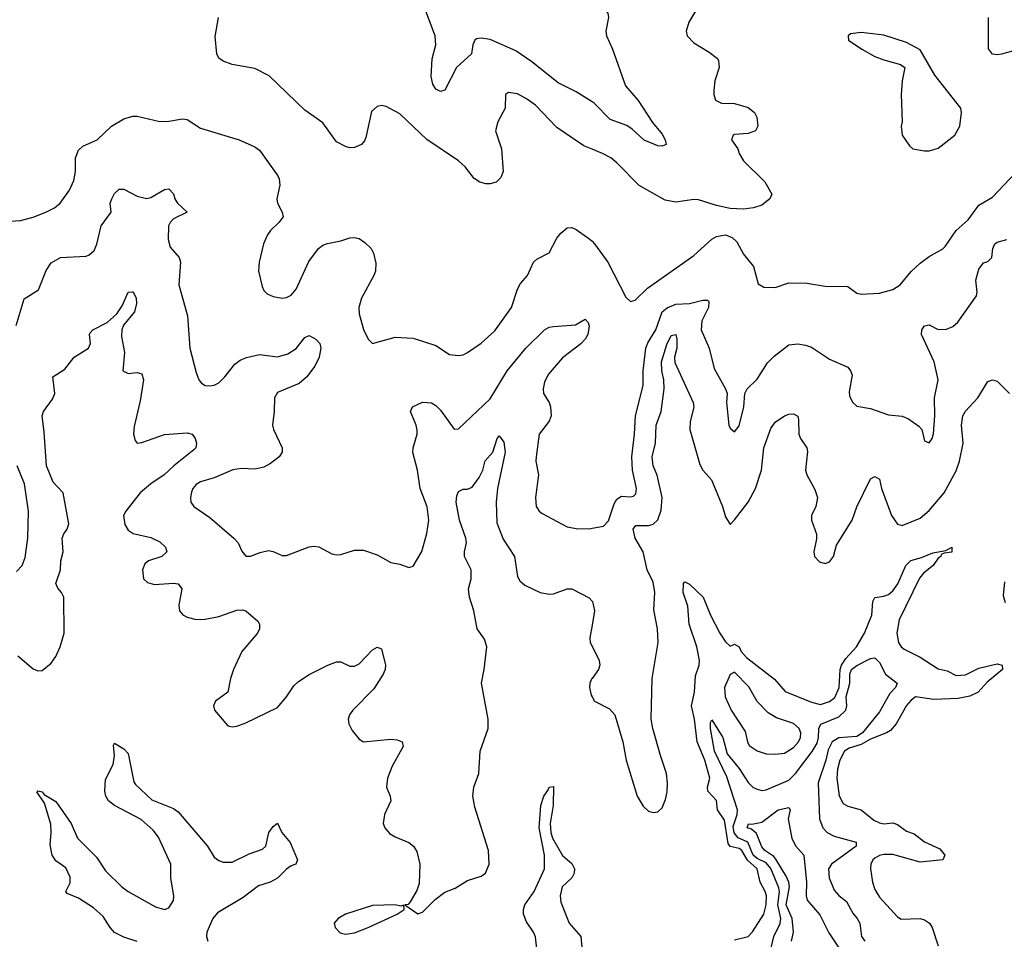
# Model space of a CAD drawing. Header units: inches. Extents: x 1694797 to 1849917, y 907313 to 1017959.
# Tile 803 of 834: x 1827470 to 1831822, y 1001918 to 1005981. Entities that reach past the tile are written whole.
import ezdxf

# ---------------------------------------------------------------- set-up
doc = ezdxf.new("R2010")
doc.units = ezdxf.units.IN
doc.header["$MEASUREMENT"] = 0
doc.layers.add('B8020', color=7, linetype='Continuous')
doc.layers.add('B8030', color=7, linetype='Continuous')

msp = doc.modelspace()

# ---------------------------------------------------------------- linework, layer by layer
at = {"layer": 'B8020', "color": 5}
for points, elevation in [([(1830000, 1005618.5), (1829930, 1005661.6), (1829850, 1005701.4), (1829734.3, 1005794.3), (1829662.5, 1005842.5), (1829550, 1005893.6), (1829510, 1005898.4), (1829490, 1005895.6), (1829482.6, 1005890), (1829472.6, 1005870), (1829466.5, 1005830), (1829401.1, 1005770), (1829350, 1005669.3), (1829330, 1005662.9), (1829310, 1005674.5), (1829295.6, 1005695.6), (1829289.2, 1005729.2), (1829292.7, 1005807.3), (1829309.9, 1005870.1), (1829306, 1005910), (1829230.8, 1006110)], 640), ([(1830000, 1005408.5), (1829963.2, 1005423.2), (1829844.2, 1005504.2), (1829750, 1005603.6), (1829710, 1005631.5), (1829670, 1005652.8), (1829630, 1005658.4), (1829617.3, 1005650), (1829615.3, 1005590), (1829584, 1005530), (1829572.9, 1005490), (1829599.7, 1005410), (1829607.8, 1005310), (1829596.3, 1005283.7), (1829576.3, 1005263.7), (1829550, 1005255.1), (1829530, 1005256), (1829503.6, 1005263.6), (1829478.5, 1005278.5), (1829439.1, 1005330), (1829410, 1005357.2), (1829270, 1005451.5), (1829150, 1005565.1), (1829090, 1005597.2), (1829070, 1005601.2), (1829050, 1005597.2), (1829025.5, 1005574.5), (1829000.3, 1005459.7), (1828994.8, 1005445.2), (1828980.7, 1005430), (1828950, 1005416.2), (1828930, 1005415.1), (1828910, 1005420.5), (1828870, 1005441.6), (1828810, 1005525.1), (1828730, 1005580.5), (1828572.7, 1005732.7), (1828510, 1005764.7), (1828410, 1005782.2), (1828370, 1005798), (1828350.7, 1005810.7), (1828340.9, 1005830), (1828333.7, 1005906.3), (1828348.6, 1005990)], 660), ([(1827430, 1005090.3), (1827473.5, 1005093.5), (1827530, 1005108.5), (1827585.6, 1005130), (1827623.6, 1005150), (1827649.6, 1005170), (1827690, 1005228.2), (1827709.7, 1005270), (1827716.8, 1005310), (1827716.5, 1005370), (1827730, 1005404.9), (1827750, 1005422), (1827812.3, 1005450), (1827876.2, 1005510), (1827930, 1005542.6), (1827970, 1005554.9), (1827990, 1005554.9), (1828090, 1005530.4), (1828130, 1005532.2), (1828190, 1005542.6), (1828210, 1005539.5), (1828270, 1005501.6), (1828441, 1005450), (1828510, 1005419.3), (1828530, 1005404), (1828611.3, 1005291.3), (1828617.1, 1005277.1), (1828620.3, 1005250), (1828606.7, 1005190), (1828610.4, 1005170), (1828630.5, 1005130), (1828635.5, 1005110), (1828615.9, 1005084.1), (1828578.4, 1005050), (1828564.9, 1005030), (1828548.5, 1004990), (1828528, 1004910), (1828525.5, 1004870), (1828542.5, 1004802.5), (1828550, 1004784.7), (1828564.7, 1004770), (1828590, 1004757.3), (1828630, 1004750.6), (1828650, 1004753.4), (1828670, 1004763.8), (1828692.8, 1004790), (1828747.9, 1004912), (1828790.8, 1004969.2), (1828810, 1004984.4), (1828830, 1004992.4), (1828890, 1005003.1), (1828930, 1005017), (1828950, 1005018.7), (1828970, 1005013.7), (1828996.2, 1004996.2), (1829023.1, 1004970), (1829034.6, 1004950), (1829045, 1004904.9), (1829042.8, 1004870), (1829036.1, 1004850), (1828980.3, 1004750), (1828968.5, 1004710), (1828970, 1004682), (1828990, 1004612), (1829011, 1004570), (1829030, 1004551), (1829130, 1004578.7), (1829210, 1004574.4), (1829310, 1004542), (1829370, 1004502.4), (1829410, 1004497.1), (1829430, 1004500.5), (1829450, 1004510.4), (1829510, 1004552), (1829570, 1004606.7), (1829644.4, 1004710), (1829670, 1004790.7), (1829684.4, 1004815.6), (1829714, 1004850), (1829740.9, 1004910), (1829756.6, 1004923.4), (1829810, 1004950.5), (1829843.7, 1005016.3), (1829861.8, 1005038.2), (1829890, 1005060.9), (1829910, 1005063.2), (1829930, 1005053.6), (1829990.9, 1005010.9), (1830000, 1005001.9)], 660), ([(1827454.8, 1004630), (1827490, 1004747.7), (1827553.1, 1004786.9), (1827587.4, 1004872.6), (1827610, 1004906.3), (1827650, 1004930.2), (1827763.5, 1004936.5), (1827778, 1004942), (1827799, 1004961), (1827811.4, 1004988.6), (1827829.8, 1005070.2), (1827874.5, 1005130), (1827869.6, 1005170), (1827877.6, 1005190), (1827890, 1005213.4), (1827910, 1005232), (1827930, 1005231.7), (1827990, 1005200.9), (1828030, 1005191.4), (1828050, 1005195.6), (1828110, 1005230.4), (1828130, 1005233), (1828150, 1005211), (1828155.3, 1005190), (1828168.4, 1005170), (1828210.6, 1005130), (1828150, 1005101.7), (1828134.7, 1005085.3), (1828127.3, 1005070), (1828126.2, 1005010), (1828135.3, 1004975.3), (1828174.9, 1004930), (1828180.3, 1004910), (1828173.6, 1004810), (1828211.9, 1004671.9), (1828221.6, 1004530), (1828250, 1004422.8), (1828262.6, 1004390), (1828274.4, 1004374.4), (1828290, 1004365.3), (1828310, 1004363.1), (1828330, 1004366.7), (1828350, 1004376.9), (1828377.4, 1004402.6), (1828420.8, 1004459.2), (1828444, 1004476), (1828472.1, 1004487.9), (1828530, 1004501.5), (1828610, 1004491.7), (1828655.1, 1004504.9), (1828692.5, 1004527.5), (1828730, 1004577), (1828750, 1004585.3), (1828779.5, 1004570), (1828796.5, 1004550), (1828800.7, 1004530), (1828794, 1004490), (1828774.2, 1004450), (1828738.4, 1004401.6), (1828705.9, 1004374.1), (1828610, 1004334.2), (1828596.5, 1004310), (1828595.6, 1004250), (1828588.1, 1004190), (1828591.8, 1004170), (1828630.3, 1004090), (1828630.3, 1004070), (1828616.4, 1004050), (1828579.2, 1004020.8), (1828550, 1004004.5), (1828510, 1003994.8), (1828450, 1003998.2), (1828412.5, 1003992.5), (1828330, 1003957.3), (1828270, 1003938.5), (1828250, 1003927.8), (1828236, 1003910), (1828230, 1003893.2), (1828224.9, 1003870), (1828226.7, 1003850), (1828240.5, 1003830), (1828310, 1003781.3), (1828417.1, 1003690), (1828435.5, 1003670), (1828452.5, 1003632.5), (1828470, 1003610.8), (1828490, 1003610.6), (1828532.5, 1003627.5), (1828570, 1003635.3), (1828590, 1003632), (1828630, 1003614), (1828650, 1003613.4), (1828750, 1003651.6), (1828770, 1003654.9), (1828791.7, 1003651.7), (1828850, 1003620.7), (1828870, 1003616.3), (1828890, 1003618), (1828950, 1003637.1), (1828990, 1003638), (1829050, 1003617.1), (1829110, 1003583), (1829150, 1003575.5), (1829190, 1003560.7), (1829210, 1003566), (1829248, 1003632), (1829269.8, 1003710.2), (1829279.3, 1003770), (1829271.9, 1003828.1), (1829240.7, 1003910), (1829228.9, 1003990), (1829208.5, 1004068.5), (1829209.8, 1004090), (1829227.3, 1004150), (1829227.2, 1004167.2), (1829222.4, 1004190), (1829197, 1004250), (1829206, 1004270), (1829250, 1004291.6), (1829290, 1004287.9), (1829310, 1004276.9), (1829330, 1004255.3), (1829390, 1004172.2), (1829410, 1004173.1), (1829550, 1004305.4), (1829625, 1004430), (1829706.6, 1004530), (1829790, 1004610.3), (1829810, 1004621.7), (1829830, 1004626), (1829927, 1004633), (1829970, 1004658), (1829982.3, 1004642.3), (1829987.1, 1004627.1), (1829980.7, 1004590), (1829970.2, 1004570), (1829950, 1004548.9), (1829870, 1004486.8), (1829806.5, 1004413.5), (1829790, 1004379.5), (1829783.2, 1004350), (1829784.9, 1004330), (1829810.3, 1004290), (1829817, 1004270), (1829819.5, 1004230), (1829810, 1004206.6), (1829766.3, 1004150), (1829753.1, 1004050), (1829751.8, 1004030), (1829762.6, 1003970), (1829750.3, 1003870), (1829752.4, 1003830), (1829766, 1003810), (1829779.9, 1003799.9), (1829890, 1003740.9), (1829930, 1003732.8), (1829988.3, 1003731.7), (1830000, 1003734)], 640), ([(1827461.5, 1003170), (1827530, 1003112.7), (1827550, 1003103.8), (1827570, 1003105.5), (1827610, 1003138), (1827630, 1003168), (1827648.6, 1003210), (1827666.8, 1003270), (1827665.6, 1003430), (1827655.7, 1003450), (1827638.4, 1003470), (1827630.6, 1003490), (1827649.9, 1003550), (1827651.7, 1003590), (1827663, 1003630), (1827658, 1003690), (1827665, 1003710), (1827680.2, 1003730), (1827687.1, 1003752.9), (1827662.2, 1003890), (1827618.3, 1003938.3), (1827588.7, 1004010), (1827579.1, 1004159.1), (1827569.7, 1004230.3), (1827575.1, 1004250), (1827615.8, 1004304.2), (1827625.4, 1004330), (1827616.5, 1004403.5), (1827670, 1004437.1), (1827711.6, 1004490), (1827774, 1004530), (1827783.6, 1004550), (1827778.3, 1004590), (1827782.4, 1004597.6), (1827793.6, 1004610), (1827856.9, 1004643.1), (1827899.1, 1004680.9), (1827923.6, 1004716.4), (1827950, 1004777), (1827970, 1004778), (1827976.5, 1004770), (1827985, 1004750), (1827986.4, 1004726.4), (1827977.5, 1004690), (1827928.5, 1004631.5), (1827921.2, 1004610), (1827920.7, 1004580.7), (1827932.9, 1004510), (1827925.5, 1004430), (1827950, 1004418), (1827990, 1004422), (1828010, 1004416), (1828017.1, 1004390), (1828003.4, 1004296.6), (1827976.1, 1004183.9), (1827974, 1004150), (1827981.1, 1004121.1), (1827990, 1004110.7), (1828010, 1004112.4), (1828110, 1004147.6), (1828210, 1004156.1), (1828232.8, 1004150), (1828246, 1004130), (1828251.6, 1004110), (1828248.2, 1004090), (1828239.7, 1004080.3), (1828151.7, 1004010), (1828109.3, 1003970), (1828050, 1003930.4), (1828003.3, 1003890), (1827938.7, 1003810), (1827929.5, 1003790), (1827934.8, 1003750), (1827950, 1003725), (1827971.2, 1003711.2), (1828050, 1003692.7), (1828090, 1003673.7), (1828114, 1003650), (1828121.1, 1003630), (1828098, 1003610), (1828039.1, 1003590), (1828023.6, 1003576.4), (1828012.4, 1003550), (1828018, 1003510), (1828034.9, 1003494.9), (1828065.8, 1003485.8), (1828150, 1003491.3), (1828170, 1003488.8), (1828186.5, 1003466.5), (1828174.2, 1003394.2), (1828176.1, 1003370), (1828191.6, 1003351.6), (1828210, 1003340.7), (1828250, 1003330.9), (1828290, 1003333.2), (1828350, 1003344.3), (1828430, 1003372.1), (1828453.7, 1003373.7), (1828470, 1003368.7), (1828523.1, 1003323.1), (1828530.4, 1003310), (1828530.4, 1003290.4), (1828522, 1003270), (1828451.8, 1003190), (1828415.3, 1003110), (1828402, 1003070), (1828390.4, 1003009.6), (1828336, 1002970), (1828326.8, 1002950), (1828330.8, 1002930), (1828390, 1002862), (1828410, 1002856.3), (1828430, 1002859.3), (1828470, 1002874), (1828610, 1002942.6), (1828650, 1002988.9), (1828682.1, 1003037.9), (1828702.6, 1003057.4), (1828750, 1003088.4), (1828832, 1003130), (1828870, 1003144.4), (1828890, 1003144), (1828930, 1003124.4), (1828950, 1003124.2), (1828970, 1003134.7), (1829030, 1003197.3), (1829050, 1003208.7), (1829070, 1003202), (1829086.7, 1003130), (1829085.8, 1003110), (1829077.4, 1003090), (1829034.9, 1003025.1), (1828942.9, 1002930), (1828928.1, 1002910), (1828922, 1002890), (1828925.3, 1002870), (1828940.2, 1002840.2), (1828970, 1002802.4), (1828990, 1002790.3), (1829110, 1002801.7), (1829139, 1002799), (1829160.4, 1002790), (1829164.6, 1002770), (1829116.5, 1002683.5), (1829095.4, 1002630), (1829091.5, 1002590), (1829107.9, 1002550), (1829110.2, 1002530), (1829083.2, 1002470), (1829076.2, 1002430), (1829083.5, 1002410), (1829105.1, 1002385.1), (1829130, 1002370.2), (1829190, 1002346.2), (1829210.1, 1002330.1), (1829225.5, 1002305.5), (1829238.9, 1002250), (1829235.5, 1002164.5), (1829225.7, 1002134.3), (1829196.7, 1002083.3), (1829187.3, 1002072.7), (1829172, 1002070), (1829230, 1002030.4), (1829250, 1002038.7), (1829306.6, 1002093.4), (1829350, 1002126), (1829395.3, 1002144.7), (1829450, 1002177.8), (1829510, 1002197.6), (1829529.4, 1002210), (1829544.7, 1002250), (1829542, 1002310), (1829481.3, 1002501.3), (1829472.6, 1002550), (1829477.5, 1002590), (1829499.8, 1002650), (1829505.5, 1002750), (1829541.1, 1002850), (1829540.3, 1002890), (1829510.9, 1003050), (1829523.2, 1003110), (1829534.9, 1003210), (1829524.3, 1003244.3), (1829492.9, 1003290), (1829477.9, 1003370), (1829457.9, 1003430), (1829453.8, 1003466.2), (1829466, 1003510), (1829466, 1003550), (1829436.4, 1003610), (1829436.2, 1003630), (1829444.9, 1003670), (1829442.7, 1003690), (1829413.7, 1003770), (1829399.9, 1003850), (1829402.3, 1003877.7), (1829410, 1003897.1), (1829430, 1003907.2), (1829450, 1003907), (1829470, 1003914.9), (1829501.6, 1003958.4), (1829517.3, 1003990), (1829527.9, 1004032.1), (1829561.5, 1004070), (1829580.5, 1004130), (1829590, 1004143), (1829610, 1004114.9), (1829615.8, 1004070), (1829582, 1003910), (1829576.9, 1003850), (1829578.4, 1003758.4), (1829606.6, 1003686.6), (1829657.3, 1003610), (1829670, 1003520.4), (1829681.4, 1003501.4), (1829702.5, 1003482.4), (1829770, 1003450.1), (1829810, 1003443.2), (1829830, 1003444.5), (1829890, 1003466.5), (1829910, 1003466.5), (1829986.9, 1003426.9), (1830000, 1003412.4)], 620), ([(1827456.6, 1003543.4), (1827481.6, 1003570), (1827494.7, 1003605.3), (1827506.8, 1003690), (1827508.7, 1003810), (1827492, 1003930), (1827458.8, 1004010)], 640), ([(1830000, 1003306.6), (1829990.3, 1003250.3), (1829991.4, 1003230), (1830000, 1003212.8)], 620), ([(1830000, 1003070.7), (1829999.5, 1003070), (1829990.4, 1003050), (1829988.4, 1003030), (1829996.2, 1002996.2), (1830000, 1002989.3)], 620), ([(1827990, 1001909.2), (1827930, 1001927.5), (1827890, 1001947.9), (1827870, 1001970), (1827838.9, 1002018.9), (1827797, 1002057), (1827730, 1002099.9), (1827680.3, 1002120.3), (1827673.6, 1002130), (1827692.7, 1002167.3), (1827693, 1002193), (1827674.1, 1002234.1), (1827630, 1002264.9), (1827613.3, 1002290), (1827605.1, 1002334.9), (1827609.9, 1002390), (1827607.3, 1002427.3), (1827579.7, 1002519.7), (1827546, 1002570), (1827550, 1002574), (1827570, 1002570.3), (1827578.3, 1002558.3), (1827630, 1002526.3), (1827697.8, 1002430), (1827725.2, 1002365.2), (1827810, 1002280.6), (1827850, 1002221), (1827922.2, 1002150), (1827950, 1002128.7), (1828070, 1002062), (1828110, 1002049.3), (1828130, 1002056.9), (1828149.8, 1002090), (1828151, 1002109), (1828138.5, 1002190), (1828138.1, 1002250), (1828083.9, 1002370), (1828060.9, 1002400.9), (1828007.1, 1002447.1), (1827888.8, 1002510), (1827862.5, 1002530), (1827850.4, 1002550), (1827847.1, 1002572.9), (1827850, 1002624), (1827882.7, 1002690), (1827888.7, 1002730), (1827884.2, 1002775.8), (1827890, 1002784), (1827930, 1002759.7), (1827950, 1002739.2), (1827974.1, 1002614.1), (1827981.8, 1002601.8), (1828054.6, 1002534.6), (1828150, 1002495.9), (1828170, 1002480.7), (1828300.7, 1002330), (1828330, 1002281.3), (1828350, 1002266), (1828370, 1002258.9), (1828410, 1002258.7), (1828484.2, 1002295.8), (1828543.8, 1002316.2), (1828558.3, 1002330), (1828572.1, 1002390), (1828590, 1002417), (1828610, 1002430.6), (1828628.9, 1002390), (1828665.5, 1002345.5), (1828697.6, 1002270), (1828690.7, 1002250), (1828670, 1002242.2), (1828650, 1002227.8), (1828610, 1002187.7), (1828577.4, 1002170), (1828525.6, 1002154.4), (1828457.3, 1002102.7), (1828345.2, 1002034.8), (1828324.4, 1002010), (1828297.9, 1001950), (1828296.4, 1001930), (1828301.7, 1001910)], 580), ([(1829758.8, 1001850), (1829750, 1001929.9), (1829741.5, 1001950), (1829710, 1001995.6), (1829696.9, 1002030), (1829696.6, 1002050), (1829703.2, 1002070), (1829743.6, 1002130), (1829789.9, 1002230), (1829789.9, 1002290), (1829765.8, 1002410), (1829774, 1002510), (1829786.6, 1002550), (1829805, 1002575), (1829810, 1002590.8), (1829830, 1002594), (1829827.8, 1002510), (1829814.3, 1002430), (1829817.3, 1002390), (1829825.5, 1002365.5), (1829868.7, 1002288.7), (1829910, 1002252.6), (1829921.8, 1002230), (1829921.1, 1002210), (1829911, 1002190), (1829867.7, 1002150), (1829858.4, 1002110), (1829861.8, 1002081.8), (1829899.3, 1001990), (1829950.2, 1001930), (1829956.8, 1001870)], 580)]:
    msp.add_lwpolyline(points, dxfattribs=dict(at, elevation=elevation))
at = {"layer": 'B8020', "color": 5, "elevation": 620}
msp.add_lwpolyline([(1829129.8, 1002069.8), (1829030, 1002067.1), (1828910.3, 1002029.7), (1828877.3, 1002010), (1828860.7, 1001990), (1828864, 1001970), (1828886.5, 1001946.5), (1828910, 1001940.3), (1828950, 1001947.5), (1829011, 1001970), (1829138, 1002030), (1829169.4, 1002050), (1829168.7, 1002068.7), (1829154.8, 1002065.2)], close=True, dxfattribs=at)
at = {"layer": 'B8030', "color": 5}
for points, elevation in [([(1830000, 1006119.3), (1830020.3, 1006070), (1830070.4, 1006010), (1830072.2, 1005990), (1830061.1, 1005930), (1830064.2, 1005910), (1830090.3, 1005850), (1830148, 1005688), (1830203.2, 1005623.2), (1830266.7, 1005526.7), (1830310, 1005474.9), (1830323.1, 1005450), (1830327.3, 1005430), (1830310, 1005422), (1830290, 1005423.1), (1830230, 1005449), (1830177.6, 1005497.6), (1830153.5, 1005513.5), (1830080.4, 1005540.4), (1830010, 1005612.4), (1830000, 1005618.5)], 640), ([(1830486.4, 1006070), (1830428.4, 1005970), (1830415.5, 1005930), (1830420.5, 1005910), (1830450, 1005878), (1830517.7, 1005837.7), (1830554, 1005810), (1830559.5, 1005799.5), (1830561.6, 1005770), (1830543, 1005710), (1830538, 1005670), (1830538, 1005650), (1830544.9, 1005624.9), (1830572.1, 1005612.1), (1830630, 1005610.2), (1830690, 1005592.4), (1830717.6, 1005570), (1830728.5, 1005550), (1830733, 1005510), (1830722.8, 1005490), (1830690, 1005477.6), (1830630, 1005474), (1830624, 1005470), (1830616, 1005450), (1830644, 1005410), (1830650.5, 1005390), (1830670, 1005357.3), (1830764.1, 1005264.1), (1830794.8, 1005210), (1830786, 1005190), (1830750, 1005161.2), (1830714, 1005150), (1830670, 1005143.7), (1830610, 1005146.3), (1830550, 1005159.3), (1830470, 1005185.1), (1830450, 1005186.2), (1830370, 1005174), (1830323.3, 1005183.3), (1830207.9, 1005247.9), (1830110, 1005348), (1830082.9, 1005370), (1830046.6, 1005390), (1830000, 1005408.5)], 660), ([(1831889.5, 1005850.5), (1831810, 1005828.8), (1831790, 1005825.6), (1831770, 1005828.5), (1831752.7, 1005852.7), (1831752.1, 1005990)], 660), ([(1830000, 1005001.9), (1830011, 1004991), (1830070.2, 1004910.2), (1830150, 1004754.8), (1830170, 1004736.3), (1830190, 1004741.6), (1830245.7, 1004794.3), (1830450, 1004939.6), (1830529, 1005011), (1830550, 1005022.3), (1830590, 1005030.3), (1830618.8, 1005018.8), (1830639.3, 1004999.3), (1830670, 1004945.5), (1830713.7, 1004890), (1830734, 1004814), (1830759.1, 1004799.1), (1830810, 1004797.1), (1830870, 1004817.6), (1830950, 1004817.4), (1831030, 1004803.7), (1831130, 1004801.7), (1831170, 1004772.4), (1831190, 1004768.4), (1831270, 1004773.2), (1831330, 1004788.9), (1831362.4, 1004810), (1831410, 1004868.9), (1831450, 1004904.9), (1831490, 1004935.3), (1831550, 1004968.7), (1831561, 1004979), (1831609.7, 1005050), (1831662.7, 1005097.3), (1831710, 1005161.1), (1831770, 1005196), (1831896.9, 1005330)], 660), ([(1830000, 1003734), (1830050, 1003743.8), (1830072.5, 1003767.5), (1830098.2, 1003841.8), (1830110, 1003862.4), (1830130, 1003875.2), (1830170, 1003873.1), (1830183.5, 1003876.5), (1830193.8, 1003886.2), (1830196.8, 1003910), (1830179.2, 1003990), (1830176.4, 1004050), (1830188.3, 1004150), (1830191.4, 1004230), (1830225.4, 1004365.4), (1830226.5, 1004430), (1830237.6, 1004530), (1830246.7, 1004553.3), (1830281.6, 1004610), (1830310.3, 1004689.7), (1830332.5, 1004707.5), (1830370, 1004723.8), (1830430, 1004726.3), (1830490, 1004741), (1830510, 1004742), (1830516.1, 1004736.1), (1830514.3, 1004710), (1830485.1, 1004650), (1830482.5, 1004610), (1830518, 1004530), (1830539.4, 1004439.4), (1830590.3, 1004350), (1830596.5, 1004330), (1830593.7, 1004290), (1830604.9, 1004190), (1830610, 1004176), (1830630, 1004160.7), (1830650, 1004186), (1830671.1, 1004270), (1830675.1, 1004330), (1830686.3, 1004350), (1830730, 1004392), (1830775.7, 1004464.3), (1830805, 1004495), (1830870, 1004543.9), (1830910, 1004548.1), (1830943.5, 1004543.5), (1830970, 1004534), (1831050, 1004481.1), (1831130, 1004445.3), (1831142.3, 1004430), (1831149.1, 1004410), (1831137.1, 1004337.1), (1831138.4, 1004318.4), (1831150.4, 1004290.4), (1831170, 1004273.4), (1831230, 1004262.6), (1831310, 1004235.8), (1831370, 1004229), (1831398, 1004218), (1831444.8, 1004184.8), (1831457.1, 1004170), (1831470, 1004121), (1831490, 1004111), (1831502.7, 1004130), (1831509.3, 1004150.7), (1831515.4, 1004230), (1831513.7, 1004310), (1831529.8, 1004390), (1831511.9, 1004470), (1831455.8, 1004590), (1831456.9, 1004610), (1831470, 1004628), (1831490, 1004632), (1831530, 1004612.4), (1831566.8, 1004613.2), (1831595, 1004624.9), (1831616.1, 1004643.9), (1831699.7, 1004760.3), (1831702.5, 1004777.5), (1831696.4, 1004830), (1831710, 1004878.7), (1831730, 1004906), (1831750, 1004912.8), (1831767.2, 1004930), (1831771.2, 1004970), (1831780.3, 1004990), (1831790, 1004998.2), (1831833.1, 1005010)], 640), ([(1830000, 1002989.3), (1830010.4, 1002970), (1830076.5, 1002936.5), (1830100.7, 1002910), (1830136.5, 1002790), (1830150.2, 1002710), (1830198.7, 1002550), (1830226.4, 1002506.4), (1830250, 1002484.9), (1830270, 1002479.1), (1830290, 1002480.7), (1830310, 1002499.1), (1830324.1, 1002535.9), (1830332, 1002570), (1830333.9, 1002610), (1830329.1, 1002650), (1830301.9, 1002730), (1830268.2, 1002850), (1830261.4, 1002890), (1830266.2, 1003070), (1830291.8, 1003230), (1830289.9, 1003289.9), (1830273.3, 1003373.3), (1830277.9, 1003450), (1830270, 1003495.8), (1830243.4, 1003550), (1830225.9, 1003630), (1830191.2, 1003690), (1830181.6, 1003730), (1830193.1, 1003746.9), (1830250, 1003746.3), (1830270, 1003751.8), (1830290, 1003771), (1830305.4, 1003814.6), (1830309.4, 1003870), (1830288.4, 1003968.4), (1830269.9, 1004010), (1830265.3, 1004050), (1830280.6, 1004110), (1830283.2, 1004190), (1830305.5, 1004250), (1830318.1, 1004350), (1830317, 1004390), (1830307.9, 1004430), (1830307.5, 1004470), (1830330, 1004545.3), (1830350, 1004585.3), (1830370, 1004590.3), (1830374.8, 1004570), (1830374.1, 1004530), (1830364.3, 1004490), (1830366.1, 1004466.1), (1830447.3, 1004290), (1830450, 1004269), (1830434.2, 1004205.8), (1830431.6, 1004170), (1830476.1, 1004016.1), (1830490, 1003991.2), (1830527.7, 1003947.7), (1830576.9, 1003830), (1830590, 1003784.7), (1830610, 1003751), (1830630, 1003770.6), (1830690, 1003849.1), (1830722.6, 1003910), (1830748.8, 1003990), (1830759.3, 1004090), (1830790, 1004174.3), (1830810, 1004203.2), (1830850, 1004230.3), (1830870, 1004238.7), (1830890, 1004239.5), (1830908.8, 1004228.8), (1830913.1, 1004213.1), (1830914, 1004150), (1830920.7, 1004130), (1830949.2, 1004090), (1830952.8, 1004072.8), (1830944, 1003990), (1830949.4, 1003970), (1830985.1, 1003905.1), (1830996.5, 1003870), (1830989.2, 1003830), (1830970.2, 1003790), (1830970.2, 1003770), (1830991.6, 1003708.4), (1830992.6, 1003687.4), (1830980.8, 1003630), (1830983.6, 1003610), (1831005.1, 1003585.1), (1831030, 1003578.7), (1831050, 1003585.3), (1831066.9, 1003610), (1831080.5, 1003659.5), (1831149.8, 1003770), (1831170.9, 1003829.1), (1831230, 1003952.2), (1831250, 1003963), (1831270, 1003950.8), (1831278.9, 1003910), (1831324, 1003790), (1831350, 1003751.5), (1831370, 1003746.5), (1831450, 1003778.6), (1831490, 1003811.8), (1831556.7, 1003890), (1831610, 1003987.2), (1831623.7, 1004030), (1831639.6, 1004110), (1831633.6, 1004190), (1831638.2, 1004230), (1831650, 1004251.6), (1831705.1, 1004310), (1831750, 1004382), (1831770, 1004390.4), (1831790, 1004383.8), (1831845.3, 1004330)], 620), ([(1830630, 1001915.9), (1830690, 1001930.2), (1830709.4, 1001950.6), (1830759.4, 1002030), (1830769.9, 1002070), (1830771.1, 1002110), (1830765.8, 1002130), (1830743.5, 1002170), (1830729.9, 1002230), (1830687.6, 1002267.6), (1830661.8, 1002310), (1830650, 1002318.8), (1830610, 1002328.9), (1830601, 1002341), (1830584.7, 1002444.7), (1830554.3, 1002490), (1830550, 1002531.6), (1830512.2, 1002572.2), (1830510.4, 1002590), (1830520.7, 1002630), (1830497.9, 1002710), (1830464.8, 1002790), (1830452.5, 1002890), (1830439.1, 1002950), (1830452.8, 1003010), (1830457.7, 1003082.3), (1830473.1, 1003130), (1830474.9, 1003150), (1830462.9, 1003210), (1830428.6, 1003310), (1830423.3, 1003390), (1830403, 1003450), (1830404.5, 1003490), (1830410, 1003497.8), (1830430, 1003486.5), (1830490.8, 1003430), (1830523.7, 1003350), (1830564.6, 1003270), (1830590, 1003232), (1830610, 1003213.4), (1830630, 1003222), (1830650, 1003210.7), (1830659, 1003190), (1830682.6, 1003162.6), (1830806.8, 1003066.8), (1830853.5, 1003013.5), (1830970, 1002965.3), (1831010, 1002956.1), (1831050, 1002968.2), (1831073.3, 1002986.7), (1831091.9, 1003030), (1831096.4, 1003110), (1831102.8, 1003130), (1831121.7, 1003158.3), (1831168.9, 1003210), (1831203.5, 1003270), (1831236, 1003350), (1831241.4, 1003410), (1831250, 1003427.8), (1831290, 1003433.7), (1831310, 1003441.6), (1831330, 1003457.4), (1831352.1, 1003487.9), (1831387.3, 1003570), (1831408.7, 1003591.3), (1831455.5, 1003604.5), (1831505.8, 1003625.9), (1831563.5, 1003636.5), (1831590, 1003650.3), (1831590, 1003628.4), (1831555.9, 1003624.1), (1831542.4, 1003617.6), (1831541.6, 1003610), (1831530, 1003601.3), (1831507.3, 1003570), (1831464.7, 1003535.3), (1831447.1, 1003512.9), (1831357.9, 1003330), (1831346.5, 1003270), (1831354, 1003230), (1831366.3, 1003210), (1831379.3, 1003199.3), (1831450, 1003164.8), (1831530, 1003112.5), (1831570, 1003104.8), (1831610, 1003084.3), (1831650, 1003086.7), (1831710, 1003116.6), (1831790, 1003135), (1831813.2, 1003130), (1831814.5, 1003110), (1831746.4, 1003053.6), (1831706.3, 1003010), (1831670, 1002992), (1831618.1, 1002981.9), (1831510, 1002977.4), (1831430, 1002989.2), (1831410, 1002975.2), (1831390, 1002951.5), (1831344.8, 1002870), (1831318.8, 1002841.2), (1831301.2, 1002830), (1831230, 1002802.9), (1831190, 1002778.5), (1831136.9, 1002763.1), (1831116, 1002750), (1831094.6, 1002710), (1831084.2, 1002670), (1831082.3, 1002630), (1831092.7, 1002552.7), (1831110, 1002518.2), (1831130, 1002507.1), (1831190, 1002490.9), (1831245.1, 1002445.1), (1831270, 1002432.5), (1831290, 1002428.9), (1831330, 1002432.9), (1831350, 1002425.4), (1831390, 1002396), (1831423.5, 1002383.5), (1831469, 1002349), (1831537.2, 1002317.2), (1831559.3, 1002290), (1831550.2, 1002269.8), (1831450, 1002259.7), (1831330, 1002293.2), (1831290, 1002293.1), (1831270, 1002288.6), (1831250, 1002277), (1831241.5, 1002270), (1831231.9, 1002250), (1831230.2, 1002230), (1831238.9, 1002170), (1831250, 1002138.4), (1831270, 1002104.9), (1831350, 1002017.4), (1831366.6, 1002006.6), (1831450, 1002009.6), (1831470, 1002004.1), (1831491.4, 1001990), (1831502.8, 1001970), (1831529.4, 1001890)], 580), ([(1831823.1, 1003496.9), (1831816.9, 1003436.9), (1831826.5, 1003406.5)], 620), ([(1830000, 1003412.4), (1830002.2, 1003410), (1830011, 1003370), (1830000, 1003306.6)], 620), ([(1830000, 1003212.8), (1830031.3, 1003150), (1830034.7, 1003130), (1830028.9, 1003110), (1830000, 1003070.7)], 620), ([(1830784.6, 1001850), (1830804, 1001930), (1830831.9, 1001988.1), (1830834.5, 1002010), (1830821.1, 1002070), (1830828.4, 1002128.4), (1830825.8, 1002145.8), (1830790.6, 1002230.6), (1830770, 1002256.3), (1830730, 1002275.7), (1830712.5, 1002290), (1830688, 1002348), (1830646.4, 1002366.4), (1830627.9, 1002387.9), (1830623.9, 1002416.1), (1830641.4, 1002470), (1830642.3, 1002490), (1830595.5, 1002635.5), (1830541.9, 1002750), (1830523, 1002850), (1830523.9, 1002876.1), (1830530, 1002888.2), (1830577.8, 1002810), (1830597, 1002736.9), (1830650, 1002672.1), (1830690, 1002611), (1830710, 1002591), (1830730, 1002580.9), (1830750, 1002575.9), (1830770, 1002578.5), (1830870, 1002621.7), (1830899.2, 1002650), (1830972.8, 1002747.2), (1830995.6, 1002784.4), (1831001.5, 1002810), (1831002.1, 1002850), (1831011.7, 1002868.3), (1831090, 1002901), (1831121.1, 1002930), (1831125.7, 1002950), (1831122.8, 1002990), (1831139.5, 1003050), (1831139.4, 1003090), (1831146.2, 1003110), (1831170, 1003127.7), (1831230, 1003158.9), (1831250, 1003161.4), (1831270, 1003141.5), (1831297.6, 1003090), (1831348.9, 1003050), (1831340.6, 1003030), (1831316.3, 1003003.7), (1831270, 1002923.2), (1831194.9, 1002830), (1831170, 1002813.8), (1831090, 1002808.3), (1831061.7, 1002790), (1831044.2, 1002755.8), (1831033.3, 1002710), (1830999.6, 1002610), (1831005.3, 1002450), (1831019.4, 1002410), (1831039.1, 1002390), (1831070, 1002374), (1831166.9, 1002346.9), (1831167.9, 1002330), (1831058.4, 1002250), (1831045.4, 1002230), (1831048.6, 1002190), (1831070, 1002135.8), (1831090, 1002111.1), (1831125.3, 1002085.3), (1831153.3, 1002033.3), (1831172.4, 1002010), (1831183.9, 1001990), (1831190.2, 1001930), (1831205.6, 1001910)], 560), ([(1830881.4, 1001910), (1830889.9, 1001950), (1830884.5, 1002010), (1830857.8, 1002070), (1830872.9, 1002150), (1830869.4, 1002170), (1830857.7, 1002197.7), (1830812.6, 1002272.6), (1830803.6, 1002283.6), (1830763.2, 1002310), (1830750, 1002326.8), (1830726.1, 1002386.1), (1830704.4, 1002404.4), (1830685.3, 1002410), (1830692.1, 1002427.9), (1830706.2, 1002426.2), (1830750, 1002435.2), (1830822.6, 1002490), (1830870, 1002500.7), (1830875.3, 1002490), (1830867, 1002450), (1830883.2, 1002363.2), (1830900.3, 1002330), (1830935.6, 1002290), (1830948, 1002170), (1830946.1, 1002110), (1830951.3, 1002091.3), (1831006.5, 1002026.5), (1831046.5, 1001946.5), (1831102.9, 1001862.9)], 540)]:
    msp.add_lwpolyline(points, dxfattribs=dict(at, elevation=elevation))
for points, elevation in [([(1831190, 1005924), (1831142, 1005918), (1831132, 1005910), (1831134, 1005890), (1831192, 1005850), (1831250, 1005818.8), (1831290, 1005802.8), (1831362.8, 1005782.8), (1831382, 1005770), (1831370.8, 1005710), (1831366.8, 1005650), (1831370.7, 1005529.3), (1831366, 1005510), (1831371, 1005470), (1831403, 1005423), (1831418, 1005410), (1831470, 1005400.7), (1831490, 1005400.7), (1831510, 1005406.8), (1831530, 1005413.4), (1831603.7, 1005470), (1831626, 1005510), (1831632.7, 1005570), (1831629.2, 1005590), (1831515.1, 1005735.1), (1831450, 1005848), (1831390, 1005879.3), (1831290, 1005912.7)], 680), ([(1830630, 1003097.7), (1830610, 1003087.4), (1830585.5, 1003030), (1830588.7, 1002990), (1830615.3, 1002930), (1830676.1, 1002836.1), (1830687.1, 1002790), (1830695, 1002775), (1830730, 1002750.2), (1830770, 1002738.2), (1830810, 1002735.9), (1830850, 1002741), (1830890, 1002765), (1830913.1, 1002790), (1830921.7, 1002810), (1830923.1, 1002830), (1830915.2, 1002850), (1830890, 1002871.9), (1830815.9, 1002895.9), (1830778.9, 1002918.9), (1830729.1, 1002969.1), (1830693.3, 1003033.3)], 580)]:
    msp.add_lwpolyline(points, close=True, dxfattribs=dict(at, elevation=elevation))

doc.saveas('drawing.dxf')
